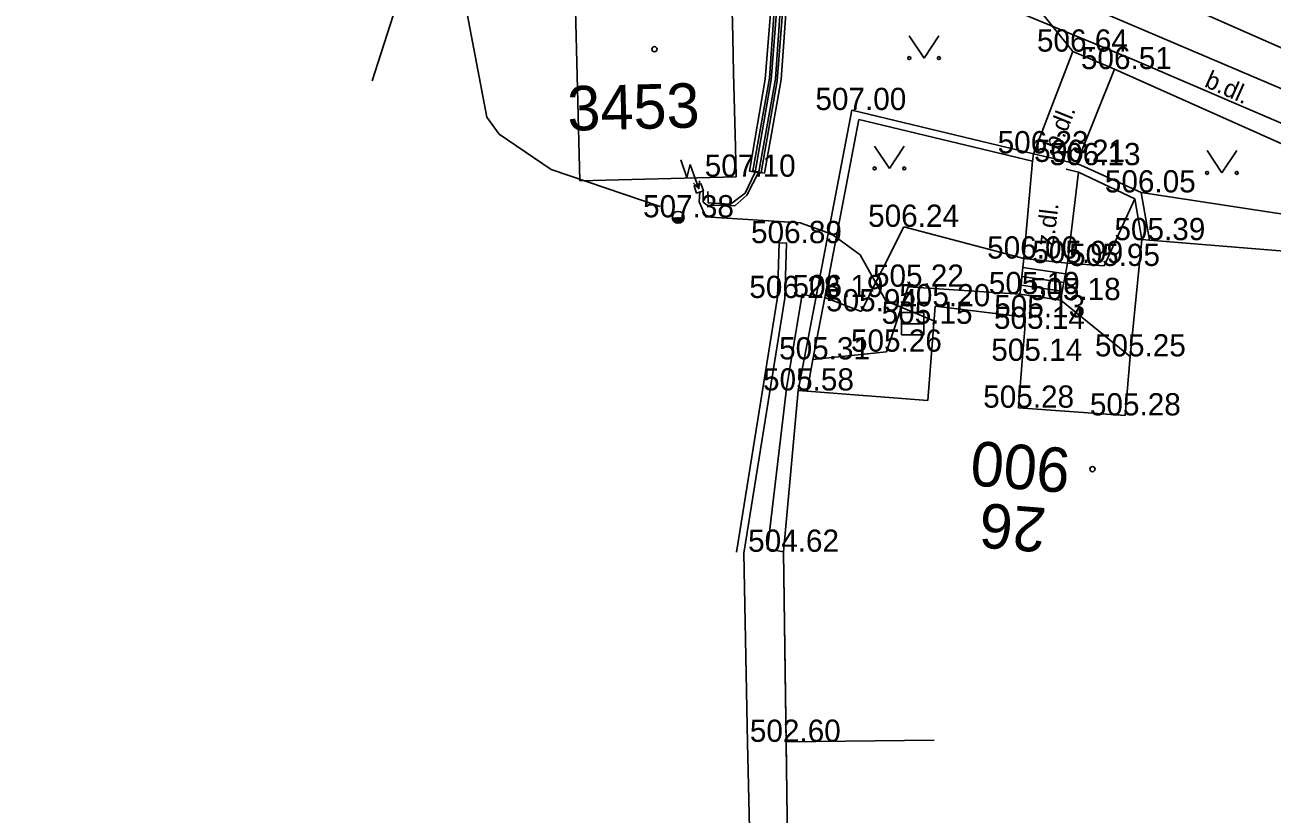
# Model space of a CAD drawing. Extents: x -669642 to -669119, y -1131006 to -1130466.
# Drawn here: x -669323.93 to -669281.85, y -1130543.27 to -1130516.66 of the extents above; entities that cross this region are included whole.
import ezdxf

# ---------------------------------------------------------------- set-up
doc = ezdxf.new("R2010")
doc.units = 0
for name, color, linetype in [('G_Bod_tecka', 7, 'Continuous'), ('G_Bod_vyska', 7, 'Continuous'), ('G_Breh_Teren', 7, 'Continuous'), ('G_Budovy-znacky', 7, 'Continuous'), ('G_Budovy_Objekty', 7, 'Continuous'), ('G_Budovy_vstupy', 7, 'Continuous'), ('G_Cesty_Schody', 7, 'Continuous'), ('G_Cisla_orientacni', 7, 'Continuous'), ('G_Cisla_popisna', 7, 'Continuous'), ('G_Plochy_zpevnene', 7, 'Continuous'), ('G_Ploty', 7, 'Continuous'), ('G_Ploty_vstupy', 7, 'Continuous'), ('G_Popisy_povrchu', 7, 'Continuous'), ('G_Site-kanalizace', 7, 'Continuous'), ('G_Site-Rozvadece', 7, 'Continuous'), ('G_Site-Sloupy', 7, 'Continuous'), ('G_Z_CHRANICKA-TEPLOVOD_kotovane', 7, 'Continuous'), ('G_Z_ELsilove_podz_kotovane', 7, 'Continuous'), ('G_Z_ELsilove_zrusene', 7, 'Continuous'), ('G_Z_KANAL_podz_kotovane', 7, 'Continuous'), ('G_Z_PLYNY_podz_priblizne', 7, 'Continuous'), ('G_Z_SPOJE_podz_geodeticky', 7, 'Continuous'), ('G_Z_SPOJE_podz_kotovane', 7, 'Continuous'), ('G_Z_SPOJE_podz_priblizne', 7, 'Continuous'), ('G_Zelen-Znacky', 7, 'Continuous'), ('Vrstva 10', 7, 'Continuous')]:
    doc.layers.add(name, color=color, linetype=linetype)

msp = doc.modelspace()

# ---------------------------------------------------------------- linework, layer by layer
at = {"layer": 'G_Bod_tecka'}
for p, q in [((-669288.57, -1130517.56), (-669288.57, -1130517.56)), ((-669287.16, -1130518.15), (-669287.16, -1130518.15)), ((-669296.03, -1130519.53), (-669296.03, -1130519.53)), ((-669289.91, -1130520.99), (-669289.91, -1130520.99)), ((-669288.74, -1130521.28), (-669288.74, -1130521.28)), ((-669288.3, -1130521.39), (-669288.3, -1130521.39)), ((-669299.93, -1130521.78), (-669299.93, -1130521.78)), ((-669286.27, -1130522.31), (-669286.27, -1130522.31)), ((-669301.89, -1130523.15), (-669301.89, -1130523.15)), ((-669294.28, -1130523.47), (-669294.28, -1130523.47)), ((-669285.98, -1130523.92), (-669285.98, -1130523.92)), ((-669298.23, -1130524.02), (-669298.23, -1130524.02)), ((-669290.22, -1130524.54), (-669290.22, -1130524.54)), ((-669288.75, -1130524.69), (-669288.75, -1130524.69)), ((-669287.51, -1130524.79), (-669287.51, -1130524.79)), ((-669294.13, -1130525.49), (-669294.13, -1130525.49)), ((-669298.29, -1130525.87), (-669298.29, -1130525.87)), ((-669296.97, -1130525.84), (-669296.97, -1130525.84)), ((-669290.36, -1130525.74), (-669290.36, -1130525.74)), ((-669288.98, -1130525.94), (-669288.98, -1130525.94)), ((-669295.71, -1130526.32), (-669295.71, -1130526.32)), ((-669293.22, -1130526.15), (-669293.22, -1130526.15)), ((-669293.98, -1130526.74), (-669293.98, -1130526.74)), ((-669290.18, -1130526.52), (-669290.18, -1130526.52)), ((-669290.19, -1130526.91), (-669290.19, -1130526.91)), ((-669294.86, -1130527.68), (-669294.86, -1130527.68)), ((-669297.36, -1130527.94), (-669297.36, -1130527.94)), ((-669290.28, -1130527.99), (-669290.28, -1130527.99)), ((-669286.64, -1130527.84), (-669286.64, -1130527.84)), ((-669297.84, -1130528.99), (-669297.84, -1130528.99)), ((-669290.41, -1130529.57), (-669290.41, -1130529.57)), ((-669286.81, -1130529.83), (-669286.81, -1130529.83)), ((-669298.33, -1130534.43), (-669298.33, -1130534.43)), ((-669298.25, -1130540.84), (-669298.25, -1130540.84))]:
    msp.add_line(p, q, dxfattribs=at)
at = {"layer": 'G_Breh_Teren'}
for p, q in [((-669287.51, -1130524.79), (-669286.48, -1130522.53)), ((-669278.54, -1130523.5), (-669286.27, -1130522.31)), ((-669295.71, -1130526.32), (-669294.28, -1130523.47)), ((-669294.28, -1130523.47), (-669290.22, -1130524.54)), ((-669288.75, -1130524.69), (-669287.51, -1130524.79)), ((-669296.94, -1130525.85), (-669295.71, -1130526.32)), ((-669288.98, -1130525.94), (-669286.64, -1130527.84))]:
    msp.add_line(p, q, dxfattribs=at)
at = {"layer": 'G_Budovy-znacky'}
for centre in [(-669302.689, -1130517.48), (-669287.909, -1130531.64)]:
    msp.add_circle(centre, 0.0875, dxfattribs=at)
at = {"layer": 'G_Budovy_Objekty'}
for p, q in [((-669305.44, -1130512.52), (-669305.21, -1130521.92)), ((-669310.7, -1130513.78), (-669312.21, -1130518.55)), ((-669300.05, -1130517.08), (-669300.02, -1130518.28)), ((-669299.96, -1130520.78), (-669299.93, -1130521.78)), ((-669299.93, -1130521.78), (-669305.21, -1130521.92)), ((-669286.64, -1130527.84), (-669286.24, -1130523.9)), ((-669286.24, -1130523.9), (-669285.98, -1130523.92)), ((-669285.98, -1130523.92), (-669279.31, -1130524.46)), ((-669293.46, -1130529.33), (-669293.22, -1130526.15)), ((-669290.18, -1130526.52), (-669293.22, -1130526.15)), ((-669290.19, -1130526.91), (-669290.18, -1130526.52)), ((-669290.28, -1130527.99), (-669290.41, -1130529.57)), ((-669286.81, -1130529.83), (-669286.64, -1130527.84)), ((-669298.33, -1130534.43), (-669297.84, -1130528.99)), ((-669297.84, -1130528.99), (-669297.54, -1130529.01)), ((-669297.54, -1130529.01), (-669293.46, -1130529.33)), ((-669286.81, -1130529.83), (-669290.41, -1130529.57)), ((-669298.25, -1130540.84), (-669298.33, -1130534.43)), ((-669293.25, -1130540.78), (-669298.25, -1130540.84)), ((-669298.25, -1130540.84), (-669298.15, -1130548.25))]:
    msp.add_line(p, q, dxfattribs=at)
at = {"layer": 'G_Budovy_vstupy'}
for p, q in [((-669300.05, -1130517.08), (-669300.11, -1130514.63)), ((-669299.96, -1130520.78), (-669300.02, -1130518.28)), ((-669290.28, -1130527.99), (-669290.19, -1130526.91))]:
    msp.add_line(p, q, dxfattribs=at)
at = {"layer": 'G_Cesty_Schody'}
for p, q in [((-669287.16, -1130518.15), (-669288.57, -1130517.56)), ((-669290.26, -1130524.84), (-669290.22, -1130524.54)), ((-669290.22, -1130524.54), (-669288.75, -1130524.69)), ((-669288.75, -1130524.69), (-669288.82, -1130525.05)), ((-669290.32, -1130525.44), (-669290.29, -1130525.14)), ((-669290.29, -1130525.14), (-669290.26, -1130524.84)), ((-669288.87, -1130525.35), (-669290.29, -1130525.14)), ((-669288.82, -1130525.05), (-669290.26, -1130524.84)), ((-669288.82, -1130525.05), (-669288.87, -1130525.35)), ((-669290.36, -1130525.74), (-669290.32, -1130525.44)), ((-669288.93, -1130525.64), (-669290.32, -1130525.44)), ((-669288.87, -1130525.35), (-669288.93, -1130525.64)), ((-669288.98, -1130525.94), (-669290.36, -1130525.74)), ((-669288.93, -1130525.64), (-669288.98, -1130525.94))]:
    msp.add_line(p, q, dxfattribs=at)
at = {"layer": 'G_Plochy_zpevnene'}
for p, q in [((-669290.71, -1130514.9), (-669274.71, -1130521.73)), ((-669288.57, -1130517.56), (-669290.71, -1130514.9)), ((-669288.57, -1130517.56), (-669289.9, -1130521.01)), ((-669287.16, -1130518.15), (-669288.45, -1130521.35)), ((-669276.87, -1130522.75), (-669287.16, -1130518.15)), ((-669290.22, -1130524.54), (-669289.93, -1130521.26)), ((-669289.93, -1130521.26), (-669289.9, -1130521.01)), ((-669288.75, -1130524.69), (-669288.38, -1130521.63)), ((-669298.48, -1130524.01), (-669298.54, -1130525.84)), ((-669294.86, -1130527.68), (-669294.13, -1130525.49)), ((-669294.13, -1130525.49), (-669290.36, -1130525.74)), ((-669298.54, -1130525.84), (-669299.92, -1130534.44)), ((-669298.29, -1130525.87), (-669299.67, -1130534.48)), ((-669297.34, -1130527.94), (-669294.86, -1130527.68))]:
    msp.add_line(p, q, dxfattribs=at)
msp.add_lwpolyline([(-669298.48, -1130524.01), (-669298.23, -1130524.02), (-669298.29, -1130525.87)], dxfattribs=at)
at = {"layer": 'G_Ploty'}
for p, q in [((-669297.84, -1130528.99), (-669296.03, -1130519.53)), ((-669296.03, -1130519.53), (-669289.9, -1130521.01)), ((-669296.94, -1130525.85), (-669295.79, -1130519.85)), ((-669295.79, -1130519.85), (-669289.93, -1130521.26)), ((-669288.74, -1130521.28), (-669288.45, -1130521.35)), ((-669288.45, -1130521.35), (-669288.3, -1130521.39)), ((-669288.3, -1130521.39), (-669286.27, -1130522.31)), ((-669288.8, -1130521.53), (-669288.38, -1130521.63)), ((-669288.38, -1130521.63), (-669286.48, -1130522.53)), ((-669286.48, -1130522.53), (-669286.24, -1130523.9)), ((-669286.27, -1130522.31), (-669285.98, -1130523.92)), ((-669297.34, -1130527.94), (-669296.94, -1130525.85)), ((-669297.54, -1130529.01), (-669297.34, -1130527.94)), ((-669299.67, -1130534.48), (-669299.55, -1130540.87)), ((-669299.55, -1130540.87), (-669299.42, -1130546.81))]:
    msp.add_line(p, q, dxfattribs=at)
at = {"layer": 'G_Ploty_vstupy'}
msp.add_line((-669288.74, -1130521.28), (-669289.9, -1130521.01), dxfattribs=at)
at = {"layer": 'G_Site-kanalizace'}
msp.add_line((-669294.355, -1130526.74), (-669293.605, -1130526.74), dxfattribs=at)
msp.add_lwpolyline([(-669294.355, -1130527.114), (-669293.605, -1130527.114), (-669293.605, -1130526.364), (-669294.355, -1130526.364)], close=True, dxfattribs=at)
at = {"layer": 'G_Site-Rozvadece'}
for p, q in [((-669301.802, -1130521.212), (-669301.592, -1130521.802)), ((-669301.592, -1130521.802), (-669301.482, -1130521.365)), ((-669301.482, -1130521.365), (-669301.19, -1130522.19)), ((-669301.375, -1130521.995), (-669301.19, -1130522.19)), ((-669301.19, -1130522.19), (-669301.168, -1130521.922))]:
    msp.add_line(p, q, dxfattribs=at)
msp.add_lwpolyline([(-669301.12, -1130522.01), (-669301.35, -1130522.09), (-669301.27, -1130522.33), (-669301.04, -1130522.25)], close=True, dxfattribs=at)
at = {"layer": 'G_Site-Sloupy'}
msp.add_circle((-669301.89, -1130523.15), 0.2, dxfattribs=at)
for radius in [0.18, 0.16, 0.14, 0.12, 0.1, 0.08, 0.06, 0.04, 0.02]:
    msp.add_arc((-669301.89, -1130523.15), radius, 180, 0, dxfattribs=at)
at = {"layer": 'G_Z_CHRANICKA-TEPLOVOD_kotovane'}
for points in [[(-669299.488, -1130521.589), (-669298.949, -1130518.49), (-669298.599, -1130514.044), (-669298.503, -1130514.052), (-669298.201, -1130514.076), (-669298.551, -1130518.54), (-669299.09, -1130521.634), (-669299.094, -1130521.657)], [(-669298.503, -1130514.052), (-669298.5, -1130514.016), (-669298.1, -1130514.044), (-669298.411, -1130518.505), (-669298.973, -1130521.655), (-669299.09, -1130521.634), (-669299.367, -1130521.585), (-669298.809, -1130518.455)]]:
    msp.add_lwpolyline(points, close=True, dxfattribs=at)
at = {"layer": 'G_Z_ELsilove_podz_kotovane'}
for points in [[(-669336.51, -1130501.979), (-669321.66, -1130506.389), (-669320.42, -1130506.829), (-669320.22, -1130507.209), (-669319.781, -1130508.664), (-669320.11, -1130510.012), (-669320.216, -1130510.445), (-669320.184, -1130510.471), (-669320.089, -1130510.152), (-669319.639, -1130508.636), (-669319.96, -1130507.249), (-669319.753, -1130506.982), (-669318.12, -1130507.279), (-669308.62, -1130510.369), (-669302.12, -1130512.329), (-669298.36, -1130513.319), (-669298.4, -1130514.059), (-669298.75, -1130518.514), (-669299.291, -1130521.622), (-669299.633, -1130522.335), (-669300.118, -1130522.706), (-669300.88, -1130522.659), (-669300.884, -1130522.282)], [(-669279.694, -1130510.543), (-669291.78, -1130505.82), (-669294.94, -1130504.81), (-669295.29, -1130504.98), (-669298.08, -1130512.34), (-669298.3, -1130514.03), (-669298.61, -1130518.48), (-669299.17, -1130521.62), (-669299.574, -1130522.407), (-669299.98, -1130522.76), (-669300.91, -1130522.74), (-669301.045, -1130522.636), (-669301.043, -1130522.275)], [(-669301.155, -1130522.29), (-669301.178, -1130522.629), (-669300.96, -1130523.137), (-669297.776, -1130523.329), (-669296.7, -1130523.716), (-669295.748, -1130524.411), (-669294.88, -1130525.966), (-669293.262, -1130526.641), (-669293.287, -1130526.762)]]:
    msp.add_lwpolyline(points, dxfattribs=at)
at = {"layer": 'G_Z_ELsilove_zrusene'}
msp.add_lwpolyline([(-669302.492, -1130522.786), (-669306.171, -1130521.532), (-669307.928, -1130520.349), (-669308.351, -1130519.774), (-669309.136, -1130515.62), (-669310.283, -1130513.194), (-669310.865, -1130512.91), (-669319.378, -1130510.165), (-669319.72, -1130510.158), (-669320.021, -1130510.532), (-669320.1, -1130510.505), (-669320.131, -1130510.495)], dxfattribs=at)
msp.add_lwpolyline([(-669302.492, -1130522.786), (-669306.171, -1130521.532), (-669307.928, -1130520.349), (-669308.351, -1130519.774), (-669309.136, -1130515.62), (-669310.283, -1130513.194), (-669310.865, -1130512.91), (-669319.378, -1130510.165), (-669319.72, -1130510.158), (-669320.021, -1130510.532), (-669320.1, -1130510.505), (-669320.131, -1130510.495)], dxfattribs=at)
at = {"layer": 'G_Z_KANAL_podz_kotovane'}
msp.add_lwpolyline([(-669288.53, -1130514.34), (-669285.26, -1130515.78), (-669244.56, -1130533.71), (-669244.2, -1130533.86)], dxfattribs=at)
at = {"layer": 'G_Z_PLYNY_podz_priblizne'}
msp.add_lwpolyline([(-669190.087, -1130545.864), (-669191.73, -1130546.09), (-669198.49, -1130546.9), (-669205.1, -1130546.71), (-669219.22, -1130545.27), (-669219.95, -1130545.1), (-669222.09, -1130544.56), (-669226.41, -1130543.53), (-669247.01, -1130534.65), (-669266.85, -1130526.27), (-669274.62, -1130522.94), (-669286.49, -1130517.85), (-669300.05, -1130512.24), (-669313.74, -1130507.98), (-669319.28, -1130506.26), (-669322.11, -1130505.37), (-669344.23, -1130498.5), (-669346.28, -1130497.85), (-669348.275, -1130497.207)], dxfattribs=at)
at = {"layer": 'G_Z_SPOJE_podz_geodeticky'}
msp.add_lwpolyline([(-669298.14, -1130548.25), (-669298.34, -1130534.43), (-669298.88, -1130534.33), (-669298.23, -1130528.92), (-669297.71, -1130525.74), (-669297.24, -1130525.84)], dxfattribs=at)
at = {"layer": 'G_Z_SPOJE_podz_kotovane'}
msp.add_lwpolyline([(-669298.14, -1130548.25), (-669298.34, -1130534.43), (-669298.88, -1130534.33), (-669298.23, -1130528.92), (-669297.71, -1130525.74), (-669297.24, -1130525.84)], dxfattribs=at)
at = {"layer": 'G_Z_SPOJE_podz_priblizne'}
msp.add_lwpolyline([(-669298.14, -1130548.25), (-669298.34, -1130534.43), (-669298.88, -1130534.33), (-669298.23, -1130528.92), (-669297.71, -1130525.74), (-669297.24, -1130525.84)], dxfattribs=at)
at = {"layer": 'G_Zelen-Znacky'}
for p, q in [((-669294.09, -1130517.03), (-669293.59, -1130517.78)), ((-669293.59, -1130517.78), (-669293.09, -1130517.03)), ((-669295.26, -1130520.75), (-669294.76, -1130521.5)), ((-669294.76, -1130521.5), (-669294.26, -1130520.75)), ((-669284.04, -1130520.9), (-669283.54, -1130521.65)), ((-669283.54, -1130521.65), (-669283.04, -1130520.9))]:
    msp.add_line(p, q, dxfattribs=at)
for centre in [(-669294.09, -1130517.78), (-669293.09, -1130517.78), (-669295.26, -1130521.5), (-669294.26, -1130521.5), (-669284.04, -1130521.65), (-669283.04, -1130521.65)]:
    msp.add_circle(centre, 0.05, dxfattribs=at)
at = {"layer": 'Vrstva 10'}
msp.add_lwpolyline([(-669288.53, -1130514.34), (-669285.263, -1130515.779), (-669244.555, -1130533.71), (-669244.195, -1130533.864)], dxfattribs=at)

# ---------------------------------------------------------------- texts
at = {"layer": 'G_Bod_vyska'}
for s, p in [('506.64', (-669289.783, -1130517.56)), ('506.51', (-669288.298, -1130518.15)), ('507.00', (-669297.259, -1130519.53)), ('506.23', (-669291.109, -1130520.99)), ('506.21', (-669289.878, -1130521.28)), ('506.13', (-669289.355, -1130521.39)), ('507.10', (-669300.993, -1130521.78)), ('506.05', (-669287.491, -1130522.31)), ('507.38', (-669303.076, -1130523.15)), ('506.24', (-669295.479, -1130523.47)), ('506.89', (-669299.431, -1130524.02)), ('505.39', (-669287.168, -1130523.92)), ('506.00', (-669291.463, -1130524.54)), ('505.99', (-669289.94, -1130524.69)), ('505.95', (-669288.698, -1130524.79)), ('505.22', (-669295.316, -1130525.49)), ('506.28', (-669299.489, -1130525.87)), ('506.19', (-669298.03, -1130525.84)), ('505.19', (-669291.406, -1130525.74)), ('505.18', (-669290.024, -1130525.94)), ('505.94', (-669296.898, -1130526.32)), ('505.20', (-669294.427, -1130526.15)), ('505.15', (-669295.024, -1130526.74)), ('505.13', (-669291.224, -1130526.52)), ('505.14', (-669291.234, -1130526.91)), ('505.31', (-669298.484, -1130527.94)), ('505.26', (-669296.059, -1130527.68)), ('505.14', (-669291.324, -1130527.99)), ('505.25', (-669287.826, -1130527.84)), ('505.58', (-669299.026, -1130528.99)), ('505.28', (-669291.596, -1130529.57)), ('505.28', (-669287.996, -1130529.83)), ('504.62', (-669299.529, -1130534.43)), ('502.60', (-669299.471, -1130540.84))]:
    msp.add_text(s, height=0.75, dxfattribs=at).set_placement(p)
at = {"layer": 'G_Cisla_orientacni'}
for s, rotation, p in [('3453', 1.467, (-669305.612, -1130520.229)), ('26', 175.4071, (-669289.427, -1130532.961))]:
    msp.add_text(s, height=1.5, rotation=rotation, dxfattribs=at).set_placement(p)
at = {"layer": 'G_Cisla_popisna'}
msp.add_text('900', height=1.5, rotation=175.4057, dxfattribs=at).set_placement((-669288.612, -1130530.953))
at = {"layer": 'G_Popisy_povrchu'}
for s, rotation, p in [('b.dl.', 335.9136, (-669284.163, -1130518.726)), ('b.dl.', 68.0846, (-669289.03, -1130520.922)), ('z.dl.', 83.1059, (-669289.225, -1130524.153))]:
    msp.add_text(s, height=0.6, rotation=rotation, dxfattribs=at).set_placement(p)

doc.saveas('drawing.dxf')
